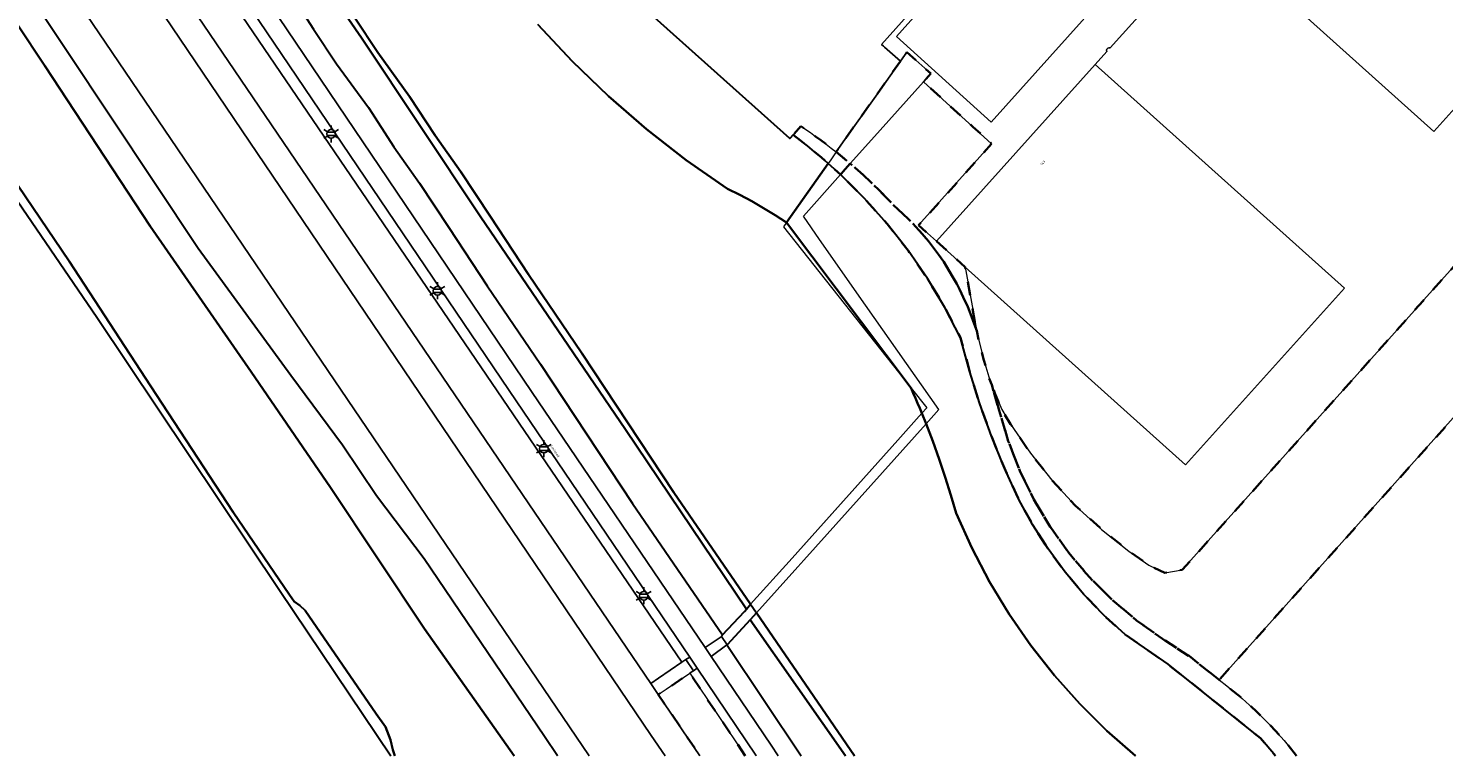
# Model space of a CAD drawing. Extents: x 105780 to 185197, y 477999 to 525027.
# Tile 265 of 562: x 108172 to 108381, y 478000 to 478108. Entities that reach past the tile are written whole.
import ezdxf
from ezdxf.enums import TextEntityAlignment as Align

# ---------------------------------------------------------------- set-up
doc = ezdxf.new("R2010")
doc.units = 0
doc.linetypes.add('XX-HIDDEN', pattern=[4, 2, -2])
for name, color, linetype, lineweight in [('B-GV-GR-GRAS_GAZON-G', 252, 'Continuous', 13), ('B-GV-GR-MATERIAALGRENS-G', 252, 'XX-HIDDEN', 35), ('B-RO-IE-MEUBILAIR_WEGMEUBILAIR-S', 252, 'Continuous', 25), ('B-WE-GW-WATERGANG_SLOOT_INSTEEK-G', 252, 'Continuous', 30), ('B-XX-KG-KADASTRAAL_BEBOUWING-G', 252, 'Continuous', 20), ('B1-WE-GR-BOUWLAND-GV', 80, 'Continuous', 13), ('B1-WE-GW-TALUD_KRUIN-G', 252, 'Continuous', 25), ('B1-WE-KW-KUNSTWERK_DEK-BRUG', 252, 'Continuous', 18), ('B1-WE-OG-BEBOUWING-T18', 7, 'Continuous', 18), ('B1-WE-OG-TERREIN_ERF-GV', 252, 'Continuous', 18), ('B1-WE-OG-TOPOGRAFIE-T18', 10, 'Continuous', 18), ('B1-WE-VH-VERHARDING_ASFALT-GV', 252, 'Continuous', 18), ('B1-WE-VH-VERHARDING_BEDRIJFSVLOERPLAAT-GV', 252, 'Continuous', 18), ('B1-WE-VH-VERHARDING_BETON-GV', 252, 'Continuous', 18), ('B1-WE-VH-VERHARDING_GRASBETONSTEEN-GV', 70, 'Continuous', 18), ('B1-WE-VH-VERHARDING_STRAATBAKSTEEN-GV', 252, 'Continuous', 18)]:
    doc.layers.add(name, color=color, linetype=linetype, lineweight=lineweight)
doc.styles.add('NLCS-ISO', font='NLCS-ISO.ttf')
doc.styles.add('NLCS-ISO-M200-T18', font='NLCS-ISO.ttf', dxfattribs={"height": 0.36})

# ---------------------------------------------------------------- blocks, each defined once
blk = doc.blocks.new('B-SIE-WEG_LICHTMAST-SO')
at = {"ltscale": 0.1}
for p, q in [((-1.1, 0.63), (-2.19, 1.27)), ((0, 1.27), (0, 2.53)), ((1.1, 0.63), (2.19, 1.27)), ((-1.1, -0.63), (-2.19, -1.27)), ((0, -1.27), (0, -2.53)), ((1.1, -0.63), (2.19, -1.27))]:
    blk.add_line(p, q, dxfattribs=at)
at = {"flags": 128}
for points in [[(-1.16, 0.5), (1.16, 0.5)], [(-1.16, -0.5), (1.16, -0.5)]]:
    blk.add_lwpolyline(points, dxfattribs=at)
at = {"ltscale": 0.1}
blk.add_circle((0, 0), 1.27, dxfattribs=at)
at = {"style": 'NLCS-ISO'}
blk.add_attdef('TYPE', text='', height=1.8, dxfattribs=at).set_placement((0, 2.53), align=Align.BOTTOM_CENTER)

msp = doc.modelspace()

# ---------------------------------------------------------------- linework, layer by layer
at = {"layer": 'B-GV-GR-GRAS_GAZON-G', "flags": 128}
for points in [[(108254.759, 478000.013), (108041.724, 478314.029), (108037.105, 478322.972), (108037.202, 478323.157), (108033.062, 478324.986), (108030.945, 478326.143), (108029.325, 478327.433), (108035.307, 478312.531), (108054.845, 478284.293), (108069.598, 478263.332), (108087.335, 478237.223), (108107.759, 478208.051), (108130.914, 478173.803), (108152.75, 478142.19), (108170.951, 478114.107), (108196.849, 478075.168), (108210.55, 478056.317), (108218.213, 478046.027), (108223.267, 478038.529), (108230.336, 478029.165), (108248.132, 478002.833), (108250.068, 478000.013)], [(108266.025, 478000.013), (108263.975, 478003.002), (108065.797, 478295.874), (108056.613, 478308.75), (108052.683, 478313.52), (108046.895, 478318.063), (108037.105, 478322.972), (108041.724, 478314.029), (108254.759, 478000.013)], [(108271.177, 478000.013), (108264.997, 478009.061), (108263.893, 478010.72), (108060.642, 478309.943), (108052.683, 478313.52), (108056.613, 478308.75), (108065.797, 478295.874), (108263.975, 478003.002), (108266.025, 478000.013)], [(108171.502, 478164.581), (108203.761, 478116.893), (108246.24, 478053.984), (108271.958, 478016.019), (108274.32, 478017.637), (108274.352, 478017.659), (108274.527, 478017.895), (108261.174, 478037.355), (108247.564, 478057.992), (108239.641, 478069.606), (108233.973, 478078.284), (108229.62, 478084.849), (108225.826, 478090.21), (108222.046, 478096.023), (108217.347, 478102.506), (108213.924, 478107.655), (108210.144, 478113.536), (108197.837, 478130.971), (108194.158, 478136.433), (108190.57, 478141.59), (108184.603, 478149.358), (108173.852, 478164.955), (108169.15, 478172.159)], [(108286.201, 478000.013), (108275.197, 478016.374), (108275.167, 478016.418), (108272.837, 478014.707), (108281.743, 478001.553), (108282.783, 478000.013)], [(108279.503, 478000.013), (108279.438, 478000.109), (108270.77, 478012.963), (108270.208, 478012.583), (108270.196, 478012.575), (108269.67, 478012.22), (108277.9, 478000.013)]]:
    msp.add_lwpolyline(points, dxfattribs=at)
for points in [[(108265.051, 478011.507), (108268.516, 478013.864), (108068.244, 478307.993), (108063.117, 478310.411), (108061.034, 478311.394), (108057.565, 478313.03), (108050.072, 478316.564), (108046.895, 478318.063), (108052.683, 478313.52), (108060.642, 478309.943), (108263.893, 478010.72)], [(108269.078, 478014.247), (108269.09, 478014.254), (108269.666, 478014.611), (108243.942, 478052.579), (108201.379, 478115.555), (108170.634, 478161.047), (108137.944, 478209.311), (108106.583, 478255.909), (108093.769, 478275.383), (108093.423, 478276.056), (108092.933, 478276.506), (108087.735, 478284.187), (108075.748, 478302.152), (108073.381, 478305.715), (108068.343, 478308.179), (108068.244, 478307.993), (108268.516, 478013.864)]]:
    msp.add_lwpolyline(points, close=True, dxfattribs=at)
at = {"layer": 'B-GV-GR-MATERIAALGRENS-G', "flags": 128}
for points in [[(108430.313, 478103.252), (108419.34, 478113.114), (108417.209, 478110.713), (108378.453, 478067.551), (108378.332, 478067.415), (108342.63, 478027.544), (108340.051, 478027.111), (108337.678, 478028.217), (108334.746, 478030.328), (108330.688, 478033.541), (108326.847, 478037.008), (108323.341, 478040.814), (108320.14, 478044.844), (108317.216, 478049.113), (108315.894, 478051.323), (108314.875, 478053.712), (108314.405, 478054.958), (108315.514, 478051.164), (108316.864, 478046.631), (108318.584, 478042.224), (108320.662, 478037.975), (108323.085, 478033.913), (108325.835, 478030.064), (108328.894, 478026.456), (108332.24, 478023.113), (108335.852, 478020.058), (108339.703, 478017.312), (108343.642, 478014.782), (108348.116, 478011.25)], [(108300.883, 478102.904), (108297.226, 478097.722), (108292.664, 478091.292), (108291.367, 478089.446), (108293.457, 478087.719), (108293.602, 478087.594), (108293.747, 478087.469), (108293.892, 478087.344), (108294.036, 478087.218), (108294.18, 478087.092), (108295.346, 478086.046), (108296.491, 478084.977), (108297.615, 478083.886), (108298.718, 478082.773), (108299.799, 478081.639), (108302.558, 478079.054), (108305.065, 478076.224), (108307.3, 478073.174), (108309.242, 478069.93), (108310.876, 478066.521), (108312.186, 478062.974), (108312.037, 478063.663), (108310.485, 478072.394), (108306.215, 478076.227), (108303.573, 478078.6), (108314.401, 478090.662), (108311.619, 478093.184), (108304.286, 478099.831), (108305.377, 478101.059), (108301.829, 478104.223)], [(108284.99, 478091.97), (108286.055, 478091.161), (108287.107, 478090.335), (108288.145, 478089.493), (108289.17, 478088.633), (108290.18, 478087.757), (108292.009, 478086.095), (108293.457, 478087.719), (108291.367, 478089.446), (108290.617, 478090.038), (108289.859, 478090.62), (108289.094, 478091.193), (108288.322, 478091.757), (108287.544, 478092.311), (108286.136, 478093.249)]]:
    msp.add_lwpolyline(points, close=True, dxfattribs=at)
for points in [[(108305.065, 478076.224), (108302.558, 478079.054), (108299.799, 478081.639), (108298.718, 478082.773), (108297.615, 478083.886), (108296.491, 478084.977), (108295.346, 478086.046), (108294.18, 478087.092), (108294.036, 478087.218), (108293.892, 478087.344), (108293.747, 478087.469), (108293.602, 478087.594), (108293.457, 478087.719), (108292.009, 478086.095), (108295.572, 478082.548), (108298.912, 478078.789), (108302.015, 478074.833), (108304.871, 478070.694), (108307.468, 478066.389), (108309.797, 478061.933), (108311.114, 478057.008), (108312.636, 478052.142), (108314.361, 478047.344), (108316.285, 478042.623), (108318.406, 478037.987), (108320.471, 478034.239), (108322.777, 478030.633), (108325.313, 478027.187), (108328.07, 478023.913), (108331.035, 478020.827), (108334.196, 478017.942), (108340.555, 478013.553), (108354.214, 478002.627), (108356.441, 478000.013)], [(108359.578, 478000.013), (108357.734, 478002.275), (108355.766, 478004.455), (108353.691, 478006.532), (108351.515, 478008.502), (108349.242, 478010.361), (108348.116, 478011.25), (108343.642, 478014.782), (108339.703, 478017.312), (108335.852, 478020.058), (108332.24, 478023.113), (108328.894, 478026.456), (108325.835, 478030.064), (108323.085, 478033.913), (108320.662, 478037.975), (108318.584, 478042.224), (108316.864, 478046.631), (108315.514, 478051.164), (108314.405, 478054.958), (108313.967, 478056.119), (108313.237, 478058.6), (108312.587, 478061.119), (108312.186, 478062.974), (108310.876, 478066.521), (108309.242, 478069.93), (108307.3, 478073.174), (108305.065, 478076.224)], [(108277.9, 478000.013), (108269.67, 478012.22), (108266.157, 478009.845), (108264.997, 478009.061), (108271.177, 478000.013)]]:
    msp.add_lwpolyline(points, dxfattribs=at)
at = {"layer": 'B-WE-GW-WATERGANG_SLOOT_INSTEEK-G', "flags": 128}
for points in [[(108250.068, 478000.013), (108248.132, 478002.833), (108230.336, 478029.165), (108223.267, 478038.529), (108218.213, 478046.027), (108210.55, 478056.317), (108196.849, 478075.168), (108170.951, 478114.107), (108152.75, 478142.19), (108130.914, 478173.803), (108107.759, 478208.051), (108087.335, 478237.223), (108069.598, 478263.332), (108054.845, 478284.293), (108035.307, 478312.531)], [(108017.501, 478305.903), (108046.097, 478264.214), (108066.882, 478234.386), (108088.608, 478201.098), (108112.913, 478165.717), (108133.779, 478134.329), (108156.333, 478102.194), (108181.825, 478064.961), (108208.873, 478024.519), (108225.383, 478000.013)], [(108171.231, 478179.743), (108175.27, 478173.827), (108179.972, 478166.623), (108190.723, 478151.026), (108196.69, 478143.258), (108200.278, 478138.101), (108203.957, 478132.639), (108216.264, 478115.204), (108220.044, 478109.323), (108223.467, 478104.174), (108228.166, 478097.691), (108231.946, 478091.878), (108235.74, 478086.517), (108240.093, 478079.952), (108245.761, 478071.274), (108253.684, 478059.66), (108267.294, 478039.023), (108278.666, 478022.45), (108279.548, 478021.165), (108294.062, 478000.013)], [(108210.144, 478113.536), (108213.924, 478107.655), (108217.347, 478102.506), (108222.046, 478096.023), (108225.826, 478090.21), (108229.62, 478084.849), (108233.973, 478078.284), (108239.641, 478069.606), (108247.564, 478057.992), (108261.174, 478037.355), (108274.527, 478017.895), (108277.793, 478021.385), (108278.078, 478021.733), (108260.124, 478048.311), (108238.613, 478079.942), (108221.031, 478106.374), (108204.045, 478130.98)], [(108204.045, 478130.98), (108221.031, 478106.374), (108238.613, 478079.942), (108260.124, 478048.311), (108278.078, 478021.733), (108278.666, 478022.45), (108267.294, 478039.023), (108253.684, 478059.66), (108245.761, 478071.274), (108240.093, 478079.952), (108235.74, 478086.517), (108231.946, 478091.878), (108228.166, 478097.691), (108223.467, 478104.174), (108220.044, 478109.323)], [(108157.467, 478127.243), (108174.11, 478102.195), (108189.729, 478078.473), (108204.688, 478056.854), (108216.459, 478039.737), (108230.384, 478018.79), (108243.653, 478000.013)], [(108189.729, 478078.473), (108174.11, 478102.195), (108157.467, 478127.243)], [(108247.156, 478108.338), (108252.247, 478102.887), (108257.619, 478097.713), (108263.256, 478092.831), (108269.145, 478088.253), (108275.267, 478083.994), (108277.071, 478083.091), (108278.849, 478082.139), (108280.6, 478081.138), (108282.323, 478080.089), (108284.016, 478078.993), (108290.18, 478087.757), (108289.17, 478088.633), (108288.145, 478089.493), (108287.107, 478090.335), (108286.055, 478091.161), (108284.99, 478091.97), (108284.504, 478091.427), (108247.196, 478124.838)], [(108335.706, 478000.013), (108331.473, 478003.715), (108327.462, 478007.685), (108323.703, 478011.894), (108320.209, 478016.326), (108316.995, 478020.964), (108314.072, 478025.792), (108311.452, 478030.79), (108309.144, 478035.94), (108308.362, 478038.627), (108307.525, 478041.298), (108306.631, 478043.95), (108305.683, 478046.583), (108304.679, 478049.195), (108304.056, 478050.739), (108303.745, 478051.491), (108303.429, 478052.241), (108303.108, 478052.99), (108302.783, 478053.736), (108302.453, 478054.48), (108284.016, 478078.993), (108282.323, 478080.089), (108280.6, 478081.138), (108278.849, 478082.139), (108277.071, 478083.091), (108275.267, 478083.994), (108269.145, 478088.253), (108263.256, 478092.831), (108257.619, 478097.713), (108252.247, 478102.887), (108247.156, 478108.338)], [(108161.512, 478097.144), (108177.696, 478073.281), (108189.791, 478054.807), (108202.012, 478036.069), (108210.338, 478023.85), (108211.061, 478022.835), (108211.879, 478022.254), (108212.694, 478021.499), (108223.189, 478006.234), (108224.593, 478004.292), (108225.344, 478002.361), (108225.666, 478000.874), (108225.962, 478000.013)], [(108225.962, 478000.013), (108225.666, 478000.874), (108225.344, 478002.361), (108224.593, 478004.292), (108223.189, 478006.234), (108212.694, 478021.499), (108211.879, 478022.254), (108211.061, 478022.835), (108210.338, 478023.85), (108202.012, 478036.069), (108189.791, 478054.807), (108177.696, 478073.281), (108161.512, 478097.144)], [(108292.009, 478086.095), (108290.18, 478087.757), (108284.016, 478078.993), (108302.453, 478054.48), (108302.783, 478053.736), (108303.108, 478052.99), (108303.429, 478052.241), (108303.745, 478051.491), (108304.056, 478050.739), (108304.679, 478049.195), (108305.683, 478046.583), (108306.631, 478043.95), (108307.525, 478041.298), (108308.362, 478038.627), (108309.144, 478035.94), (108311.452, 478030.79), (108314.072, 478025.792), (108316.995, 478020.964), (108320.209, 478016.326), (108323.703, 478011.894), (108327.462, 478007.685), (108331.473, 478003.715), (108335.706, 478000.013)], [(108356.441, 478000.013), (108354.214, 478002.627), (108340.555, 478013.553), (108334.196, 478017.942), (108331.035, 478020.827), (108328.07, 478023.913), (108325.313, 478027.187), (108322.777, 478030.633), (108320.471, 478034.239), (108318.406, 478037.987), (108316.285, 478042.623), (108314.361, 478047.344), (108312.636, 478052.142), (108311.114, 478057.008), (108309.797, 478061.933), (108307.468, 478066.389), (108304.871, 478070.694), (108302.015, 478074.833), (108298.912, 478078.789), (108295.572, 478082.548), (108292.009, 478086.095)], [(108243.653, 478000.013), (108230.384, 478018.79), (108216.459, 478039.737), (108204.688, 478056.854), (108189.729, 478078.473)], [(108294.062, 478000.013), (108279.548, 478021.165), (108278.631, 478020.128), (108292.769, 478000.013)], [(108292.769, 478000.013), (108278.631, 478020.128), (108275.211, 478016.45), (108275.167, 478016.418), (108275.197, 478016.374), (108286.201, 478000.013)]]:
    msp.add_lwpolyline(points, dxfattribs=at)
at = {"layer": 'B-XX-KG-KADASTRAAL_BEBOUWING-G', "flags": 128}
for points in [[(108389.188, 478136.003), (108389.136, 478135.945), (108386.657, 478133.179), (108386.613, 478133.13), (108386.208, 478133.395), (108385.74, 478133.521), (108385.257, 478133.495), (108384.805, 478133.319), (108384.431, 478133.012), (108384.219, 478133.202), (108369.444, 478146.467), (108369.364, 478146.539), (108354.522, 478130.006), (108347.209, 478121.861), (108379.916, 478092.489), (108405.692, 478121.192), (108405.603, 478121.272), (108399.466, 478126.779)], [(108329.74, 478102.432), (108306.215, 478076.227), (108310.485, 478072.394), (108343.134, 478043.084), (108366.663, 478069.285)]]:
    msp.add_lwpolyline(points, close=True, dxfattribs=at)
at = {"layer": 'B1-WE-GR-BOUWLAND-GV', "flags": 128}
for points in [[(108208.873, 478024.519), (108181.825, 478064.961), (108156.333, 478102.194), (108133.779, 478134.329), (108112.913, 478165.717), (108088.608, 478201.098), (108066.882, 478234.386), (108046.097, 478264.214), (108017.501, 478305.903), (108000, 478331.372), (107982.115, 478355.018), (107979.991, 478356.632), (107978.138, 478357.777), (107975.691, 478358.644), (107962.676, 478340.04), (107877.211, 478219.919), (107869.274, 478208.277), (107858.426, 478194.518)], [(108225.383, 478000.013), (108208.873, 478024.519)]]:
    msp.add_lwpolyline(points, dxfattribs=at)
at = {"layer": 'B1-WE-GW-TALUD_KRUIN-G', "flags": 128}
for points in [[(108266.025, 478000.013), (108263.975, 478003.002), (108065.797, 478295.874), (108056.613, 478308.75), (108052.683, 478313.52)], [(108052.683, 478313.52), (108060.642, 478309.943), (108263.893, 478010.72)], [(108264.997, 478009.061), (108271.177, 478000.013)]]:
    msp.add_lwpolyline(points, dxfattribs=at)
at = {"layer": 'B1-WE-KW-KUNSTWERK_DEK-BRUG', "flags": 128}
msp.add_lwpolyline([(108296.608, 478091.251), (108304.286, 478099.831), (108305.377, 478101.059), (108301.829, 478104.223), (108300.883, 478102.904), (108297.226, 478097.722), (108292.664, 478091.292), (108291.367, 478089.446), (108290.564, 478088.302), (108290.18, 478087.757), (108284.016, 478078.993), (108283.563, 478078.349), (108302.453, 478054.48), (108304.777, 478051.543), (108304.056, 478050.739), (108300.501, 478046.774), (108291.99, 478037.264), (108284.824, 478029.297), (108278.666, 478022.45), (108279.548, 478021.165), (108285.697, 478028.001), (108286.577, 478028.979), (108304.679, 478049.195), (108306.564, 478051.299), (108295.709, 478066.768), (108288.891, 478076.506), (108286.498, 478079.918), (108292.009, 478086.095), (108293.457, 478087.719)], close=True, dxfattribs=at)
at = {"layer": 'B1-WE-OG-TERREIN_ERF-GV', "flags": 128}
for points in [[(108247.196, 478124.838), (108284.504, 478091.427), (108284.99, 478091.97), (108286.136, 478093.249), (108287.544, 478092.311), (108288.322, 478091.757), (108289.094, 478091.193), (108289.859, 478090.62), (108290.617, 478090.038), (108291.367, 478089.446), (108292.664, 478091.292), (108297.226, 478097.722), (108300.883, 478102.904), (108298.527, 478104.983), (108298.357, 478105.134), (108298.071, 478105.386), (108310.37, 478119.136)], [(108405.692, 478121.192), (108379.916, 478092.489), (108347.209, 478121.861)], [(108340.193, 478114.058), (108331.941, 478104.879), (108331.76, 478104.891), (108331.592, 478104.823), (108331.471, 478104.688), (108331.421, 478104.514), (108331.452, 478104.335), (108329.74, 478102.432), (108366.663, 478069.285), (108343.134, 478043.084), (108310.485, 478072.394), (108312.037, 478063.663), (108312.186, 478062.974), (108312.587, 478061.119), (108313.237, 478058.6), (108313.967, 478056.119), (108314.405, 478054.958), (108314.875, 478053.712), (108315.894, 478051.323), (108317.216, 478049.113), (108320.14, 478044.844), (108323.341, 478040.814), (108326.847, 478037.008), (108330.688, 478033.541), (108334.746, 478030.328), (108337.678, 478028.217), (108340.051, 478027.111), (108342.63, 478027.544), (108378.332, 478067.415), (108378.453, 478067.551), (108417.209, 478110.713)], [(108430.313, 478103.252), (108348.116, 478011.25), (108349.242, 478010.361), (108351.515, 478008.502), (108353.691, 478006.532), (108355.766, 478004.455), (108357.734, 478002.275), (108359.578, 478000.013)]]:
    msp.add_lwpolyline(points, dxfattribs=at)
at = {"layer": 'B1-WE-VH-VERHARDING_ASFALT-GV', "flags": 128}
for points in [[(108369.017, 478163.048), (108364.117, 478167.925), (108361.832, 478165.482), (108360.08, 478163.61), (108345.246, 478156.731), (108326.613, 478135.999), (108300.292, 478106.573), (108314.347, 478093.889), (108334.332, 478116.185), (108362.224, 478147.253), (108365.804, 478159.178), (108366.85, 478160.857)], [(108304.286, 478099.831), (108305.377, 478101.059), (108301.829, 478104.223), (108300.883, 478102.904), (108297.226, 478097.722), (108292.664, 478091.292), (108291.367, 478089.446), (108290.564, 478088.302), (108290.18, 478087.757), (108284.016, 478078.993), (108283.563, 478078.349), (108302.453, 478054.48), (108304.777, 478051.543), (108304.056, 478050.739), (108304.679, 478049.195), (108306.564, 478051.299), (108295.709, 478066.768), (108288.891, 478076.506), (108286.498, 478079.918), (108292.009, 478086.095), (108293.457, 478087.719), (108296.608, 478091.251)], [(108278.666, 478022.45), (108279.548, 478021.165), (108285.697, 478028.001), (108286.577, 478028.979), (108304.679, 478049.195), (108304.056, 478050.739), (108300.501, 478046.774), (108284.824, 478029.297)]]:
    msp.add_lwpolyline(points, close=True, dxfattribs=at)
for points in [[(108282.783, 478000.013), (108281.743, 478001.553), (108272.837, 478014.707), (108271.958, 478016.019), (108246.24, 478053.984), (108203.761, 478116.893), (108171.502, 478164.581)], [(108170.634, 478161.047), (108201.379, 478115.555), (108243.942, 478052.579), (108269.666, 478014.611), (108270.77, 478012.963), (108279.438, 478000.109), (108279.503, 478000.013)]]:
    msp.add_lwpolyline(points, dxfattribs=at)
at = {"layer": 'B1-WE-VH-VERHARDING_BEDRIJFSVLOERPLAAT-GV', "flags": 128}
msp.add_lwpolyline([(108270.208, 478012.583), (108269.09, 478014.254), (108269.078, 478014.247), (108268.516, 478013.864), (108265.051, 478011.507), (108263.893, 478010.72), (108264.997, 478009.061), (108266.157, 478009.845), (108269.67, 478012.22), (108270.196, 478012.575)], close=True, dxfattribs=at)
at = {"layer": 'B1-WE-VH-VERHARDING_BETON-GV', "flags": 128}
msp.add_lwpolyline([(108278.631, 478020.128), (108279.548, 478021.165), (108278.666, 478022.45), (108278.078, 478021.733), (108277.793, 478021.385), (108274.527, 478017.895), (108274.352, 478017.659), (108275.211, 478016.45)], close=True, dxfattribs=at)
at = {"layer": 'B1-WE-VH-VERHARDING_GRASBETONSTEEN-GV', "flags": 128}
for points in [[(108275.167, 478016.418), (108275.211, 478016.45), (108274.352, 478017.659), (108274.32, 478017.637), (108271.958, 478016.019), (108272.837, 478014.707)], [(108269.666, 478014.611), (108269.09, 478014.254), (108270.208, 478012.583), (108270.77, 478012.963)]]:
    msp.add_lwpolyline(points, close=True, dxfattribs=at)
at = {"layer": 'B1-WE-VH-VERHARDING_STRAATBAKSTEEN-GV', "flags": 128}
for points in [[(108334.332, 478116.185), (108314.347, 478093.889), (108300.292, 478106.573), (108326.613, 478135.999)], [(108310.37, 478119.136), (108298.071, 478105.386), (108298.357, 478105.134), (108298.527, 478104.983), (108300.883, 478102.904), (108301.829, 478104.223), (108305.377, 478101.059), (108304.286, 478099.831), (108311.619, 478093.184), (108314.401, 478090.662), (108303.573, 478078.6), (108306.215, 478076.227), (108329.74, 478102.432), (108331.452, 478104.335), (108331.421, 478104.514), (108331.471, 478104.688), (108331.592, 478104.823), (108331.76, 478104.891), (108331.941, 478104.879), (108340.193, 478114.058)]]:
    msp.add_lwpolyline(points, dxfattribs=at)

# ---------------------------------------------------------------- block references
at = {"layer": 'B-RO-IE-MEUBILAIR_WEGMEUBILAIR-S', "xscale": 0.5, "yscale": 0.5, "zscale": 0.5}
for p in [(108216.528, 478092.121), (108232.273, 478068.886), (108248.037, 478045.496), (108262.845, 478023.702)]:
    msp.add_blockref('B-SIE-WEG_LICHTMAST-SO', p, dxfattribs=at)

# ---------------------------------------------------------------- texts
at = {"layer": 'B1-WE-OG-BEBOUWING-T18', "style": 'NLCS-ISO-M200-T18'}
msp.add_text('143', height=0.36, rotation=48.1, dxfattribs=at).set_placement((108322, 478087.823), align=Align.MIDDLE)
at = {"layer": 'B1-WE-OG-TOPOGRAFIE-T18', "style": 'NLCS-ISO-M200-T18'}
msp.add_text('Liniepad', height=0.36, rotation=304, dxfattribs=at).set_placement((108249.677, 478045.084), align=Align.MIDDLE)

doc.saveas('drawing.dxf')
